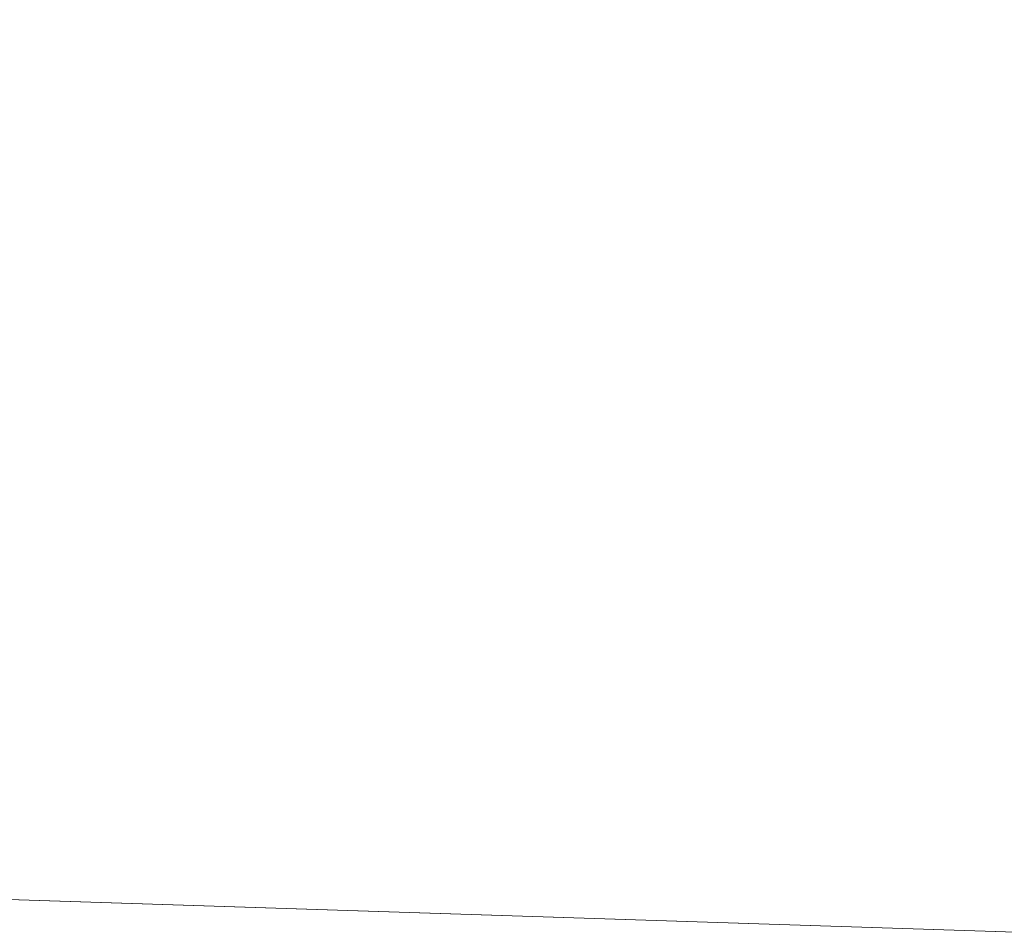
# Model space of a CAD drawing. Header units: millimetres. Extents: x -57 to 57, y 0 to 70.
# Tile 534 of 656: x 2.848 to 3.017, y 9.688 to 9.844. Entities that reach past the tile are written whole.
import ezdxf

# ---------------------------------------------------------------- set-up
doc = ezdxf.new("R2010")
doc.units = ezdxf.units.MM
doc.layers.add('A-GENM', color=13, linetype='Continuous')

# ---------------------------------------------------------------- blocks, each defined once
blk = doc.blocks.new('MODEL_FFAS1M22-709500BF0 - MODEL_FFAS1M22-709500BF0-480119-Preview')
at = {"layer": 'A-GENM', "lineweight": 9}
mesh = blk.add_polyface(dxfattribs=at)
corners = [(-5.06566, -5.06598, 56.85069), (0, -5.58444, 56.87491), (0, -4.18833, 57.03118), (0, -10, -23.65), (-3.05776, -10, -22.65647), (-2.69293, -9.92868, -29.96641), (-6.11552, -10, -21.66295), (-6.44162, -9.89884, -30.62567), (0, -7.43994, 53.83305), (-6.94332, -6.9114, 54.78898), (-4.41153, -8.20586, 50.59864), (-4.45624, -9.64044, -37.41077), (0, -8.88714, -46.47887), (0, -9.78581, -34.64612), (-5.97177, -5.82522, -56.42863), (0, -6.31789, -56.29682), (-6.94332, -6.9114, -54.78898), (-11.8413, -6.0372, -55.3412), (0, -7.43994, -53.83305), (-9.41872, -8.45723, 48.52173), (-4.41153, -8.20586, -50.59864), (-9.41872, -8.45723, -48.52173), (0, -8.88714, 46.47887), (-5.34059, -9.07469, 44.54112), (-7.13603, -5.92275, 56.22883), (0, -6.31789, 56.29682), (-5.34059, -9.07469, -44.54112), (-6.44162, -9.89884, 30.62567), (-4.45624, -9.64044, 37.41077), (-9.55681, -9.44362, 39.59713), (0, -10, 23.65), (0, -9.78581, 34.64612), (-2.69293, -9.92868, 29.96641), (-4.98311, -4.94195, -56.89517), (-10.8657, -5.23122, -55.97602), (-5.47025, -3.79897, -57.07773), (-6.11552, -10, 21.66295), (-9.79159, -9.9149, 29.06832), (-9.79159, -9.9149, -29.06832), (-3.05776, -10, 22.65647), (-9.55681, -9.44362, -39.59713), (-7.68286, 0, -55.74644), (0, -1.39611, -57.34373), (-6.02637, -2.05262, -57.15655), (0, -2.79222, -57.18746), (0, -4.18833, -57.03118), (0, -5.58444, -56.87491), (-11.2944, -3.27961, -56.27532), (0, 0, -57.5), (-5.95037, -3.73075, 57.03857), (-10.8657, -5.23122, 55.97602), (-7.68286, 0, 55.74644), (-7.49196, -2.20712, 56.97693), (0, -1.39611, 57.34373), (0, 0, 57.5), (0, -2.79222, 57.18745), (-11.93756, -1.81641, -56.22775)]
mesh.append_faces([[corners[k] for k in face] for face in [(42, 41, 48)]], dxfattribs={"vtx0": -1})
mesh.append_faces([[corners[k] for k in face] for face in [(6, 7, 4), (22, 28, 31), (3, 5, 13), (30, 32, 39), (45, 35, 44), (46, 33, 45), (55, 49, 2)]], dxfattribs={"vtx0": -1, "vtx1": -1})
mesh.append_faces([[corners[k] for k in face] for face in [(8, 9, 10), (14, 15, 16), (16, 17, 14), (9, 19, 10), (16, 20, 21), (22, 10, 23), (21, 20, 26), (27, 28, 29), (0, 24, 1), (33, 34, 35), (16, 18, 20), (29, 28, 23), (36, 27, 37), (38, 7, 6), (11, 5, 7), (11, 7, 40), (28, 32, 31), (40, 21, 26), (5, 11, 13), (32, 27, 39), (7, 5, 4), (27, 32, 28), (41, 42, 43), (44, 35, 43), (35, 45, 33), (14, 33, 46), (43, 35, 47), (34, 33, 14), (0, 49, 50), (51, 52, 53), (55, 52, 49), (24, 0, 50), (24, 9, 25), (26, 12, 11), (12, 26, 20), (40, 26, 11), (23, 10, 19), (29, 23, 19), (22, 23, 28), (41, 43, 56), (2, 49, 0)]], dxfattribs={"vtx0": -1, "vtx1": -1, "vtx2": -1})
mesh.append_faces([[corners[k] for k in face] for face in [(0, 1, 2), (11, 12, 13), (24, 25, 1), (9, 8, 25), (14, 46, 15), (52, 55, 53)]], dxfattribs={"vtx0": -1, "vtx2": -1})
mesh.append_faces([[corners[k] for k in face] for face in [(3, 4, 5), (15, 18, 16), (30, 31, 32), (36, 39, 27), (42, 44, 43), (18, 12, 20), (22, 8, 10)]], dxfattribs={"vtx1": -1, "vtx2": -1})
mesh.append_faces([[corners[k] for k in face] for face in [(53, 54, 51)]], dxfattribs={"vtx2": -1})

msp = doc.modelspace()

# ---------------------------------------------------------------- block references
at = {"layer": 'A-GENM', "lineweight": 9, "rotation": 180}
msp.add_blockref('MODEL_FFAS1M22-709500BF0 - MODEL_FFAS1M22-709500BF0-480119-Preview', (0, 0), dxfattribs=at)

doc.saveas('drawing.dxf')
